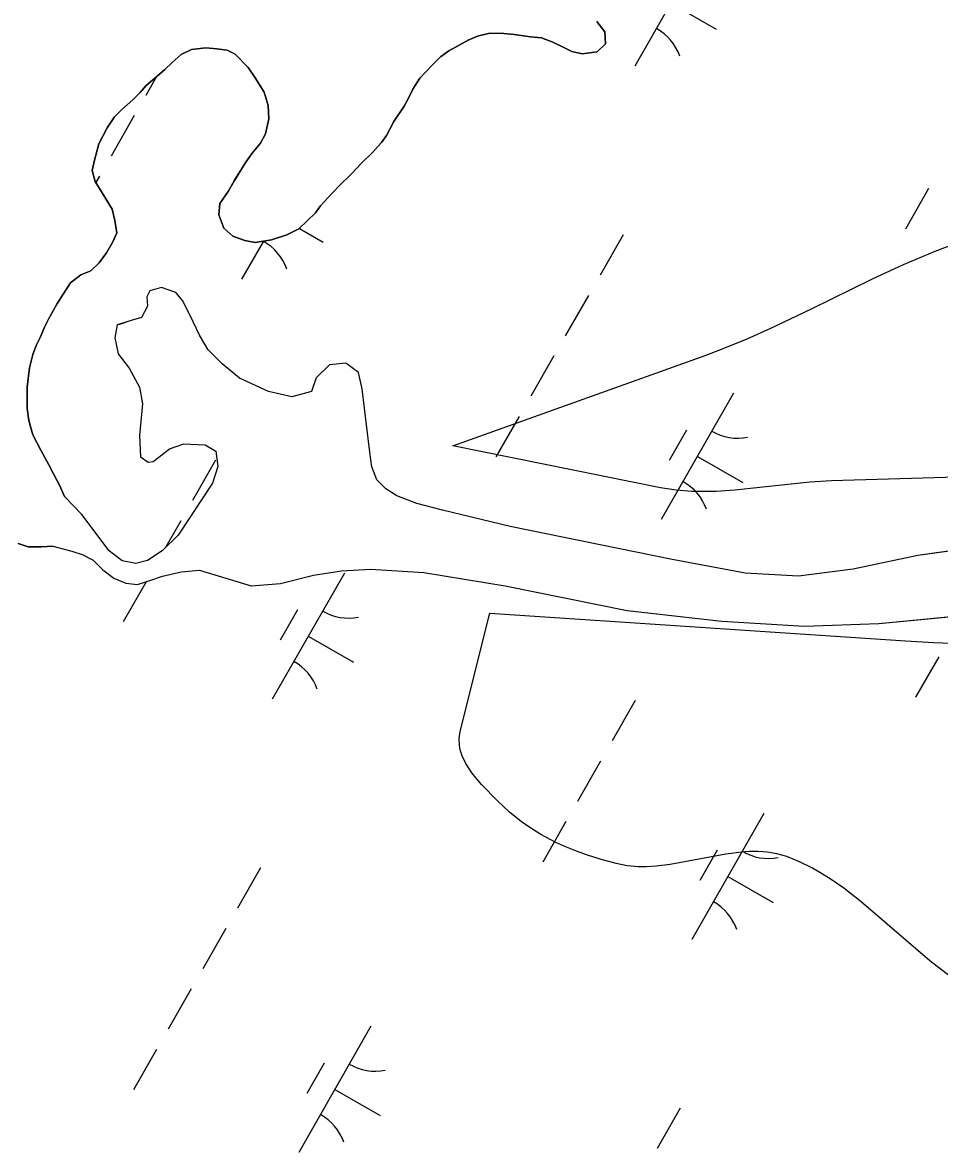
# Model space of a CAD drawing. Extents: x 3930721 to 3950824, y 220441 to 242861.
# Drawn here: x 3946280.5 to 3946595.9, y 233346.9 to 233735.5 of the extents above; entities that cross this region are included whole.
import ezdxf

# ---------------------------------------------------------------- set-up
doc = ezdxf.new("R2010")
doc.units = 0
for name, color, linetype in [('V-SITE-VEGE', 7, 'Continuous'), ('V-TOPO-SHOR', 7, 'Continuous'), ('V-WETL-SWMP', 7, 'Continuous')]:
    doc.layers.add(name, color=color, linetype=linetype)

msp = doc.modelspace()

# ---------------------------------------------------------------- linework, layer by layer
at = {"layer": 'V-SITE-VEGE'}
for points in [[(3946609.75, 233579.35), (3946558.69, 233577.91), (3946551.34, 233577.47), (3946525.51, 233574.68), (3946519.08, 233574.27), (3946514.27, 233574.18), (3946510.68, 233574.26), (3946505.31, 233574.68), (3946499.97, 233575.52), (3946428.48, 233589.89), (3946515.29, 233621.01), (3946520.37, 233622.91), (3946529.76, 233626.75), (3946537.85, 233630.37), (3946551.85, 233637.07), (3946572.85, 233647.36), (3946583.53, 233652.3), (3946594.44, 233656.93), (3946605.34, 233661.09)], [(3946599.55, 233407.33), (3946592.58, 233412.78), (3946568.98, 233433.08), (3946562.94, 233437.75), (3946558.28, 233440.98), (3946554.7, 233443.2), (3946551.95, 233444.75), (3946547.73, 233446.83), (3946543.38, 233448.61), (3946539.95, 233449.61), (3946536.67, 233450.17), (3946533.54, 233450.38), (3946530.56, 233450.36), (3946527.73, 233450.18), (3946522.37, 233449.49), (3946503.28, 233445.88), (3946498.53, 233445.3), (3946495, 233445.09), (3946492.37, 233445.1), (3946488.48, 233445.44), (3946484.65, 233446.22), (3946479.16, 233447.78), (3946474.46, 233449.27), (3946470.43, 233450.72), (3946466.96, 233452.14), (3946463.96, 233453.5), (3946458.79, 233456.23), (3946454.98, 233458.6), (3946452.15, 233460.58), (3946447.96, 233463.93), (3946443.8, 233467.77), (3946438.34, 233473.41), (3946436.48, 233475.57), (3946434.99, 233477.48), (3946432.93, 233480.68), (3946431.67, 233483.34), (3946431.04, 233485.38), (3946430.75, 233486.93), (3946430.67, 233489.3), (3946431.04, 233491.71), (3946441.25, 233532.42), (3946584.23, 233522.84), (3946593.94, 233522.28), (3946603.06, 233521.91)]]:
    msp.add_lwpolyline(points, dxfattribs=at)
at = {"layer": 'V-TOPO-SHOR'}
for points in [[(3946477.96, 233735.95), (3946480.72, 233732.42), (3946481.01, 233728.21), (3946478.18, 233725.45), (3946472.92, 233724.82), (3946469.43, 233725.57), (3946466.65, 233727.01), (3946462.83, 233728.81), (3946459, 233730.26), (3946455.15, 233730.66), (3946449.56, 233731.43), (3946446.07, 233731.83), (3946441.18, 233731.89), (3946436.96, 233730.9), (3946433.8, 233729.54), (3946430.62, 233727.83), (3946427.1, 233725.78), (3946424.27, 233723.72), (3946421.44, 233720.96), (3946417.18, 233716.46), (3946414.68, 233712.65), (3946413.24, 233709.52), (3946411.8, 233706.74), (3946408.24, 233701.54), (3946405.72, 233696.68), (3946403.94, 233694.25), (3946400.75, 233690.79), (3946397.2, 233687.34), (3946393.65, 233683.54), (3946389.4, 233679.4), (3946385.5, 233675.25), (3946383.01, 233672.49), (3946381.23, 233670.06), (3946378.39, 233667.3), (3946375.56, 233664.54), (3946371.33, 233662.49), (3946366.06, 233660.81), (3946360.45, 233659.84), (3946356.96, 233660.59), (3946352.78, 233662.04), (3946349.67, 233664.88), (3946347.98, 233669.45), (3946348.39, 233673.3), (3946351.24, 233677.45), (3946353.39, 233681.28), (3946355.53, 233684.75), (3946357.32, 233687.52)], [(3946357.32, 233687.52), (3946359.46, 233690.64), (3946362.31, 233694.1), (3946364.1, 233697.23), (3946365.21, 233702.46), (3946364.93, 233707.01), (3946363.59, 233711.58), (3946360.5, 233716.52), (3946358.1, 233720.05), (3946353.61, 233724.65), (3946350.83, 233726.09), (3946347.34, 233726.49), (3946343.5, 233726.89), (3946338.59, 233726.25), (3946335.07, 233724.55), (3946331.89, 233721.8), (3946329.4, 233719.38), (3946325.86, 233716.28), (3946323.03, 233713.86), (3946320.9, 233711.45), (3946318.42, 233709.03), (3946314.53, 233705.58), (3946312.05, 233703.16), (3946309.55, 233699.35), (3946306.67, 233693.79), (3946305.2, 233688.21), (3946304.45, 233684.72), (3946305.45, 233680.86), (3946307.85, 233676.98), (3946311.27, 233671.34), (3946312.27, 233667.48), (3946312.92, 233663.27), (3946311.48, 233660.14), (3946309.33, 233656.32), (3946306.83, 233652.85), (3946304, 233650.09), (3946300.48, 233648.74), (3946296.94, 233645.99), (3946294.44, 233642.17), (3946292.3, 233638.7), (3946289.43, 233633.49), (3946288, 233630.71), (3946286.55, 233627.23), (3946285.11, 233624.45), (3946284.02, 233621.32), (3946282.91, 233616.79), (3946282.12, 233610.15), (3946282.07, 233606.3), (3946282.03, 233602.8), (3946282.67, 233598.6), (3946284, 233593.68), (3946286.73, 233588.4), (3946289.47, 233583.46), (3946291.17, 233580.29), (3946293.22, 233576.42), (3946294.92, 233572.55)], [(3946616.78, 233556.14), (3946588.45, 233552.24), (3946566.15, 233547.53), (3946547.42, 233545.13), (3946529.02, 233546.11), (3946503.9, 233550.86), (3946448.23, 233562.21), (3946424.89, 233567.82), (3946416.08, 233570.14), (3946409.19, 233572.74), (3946405.39, 233575.14), (3946402.34, 233578.28), (3946400.64, 233582.72), (3946399.96, 233587.74), (3946398.9, 233596.29), (3946397.31, 233609.57), (3946396.06, 233615.18), (3946391.68, 233618.33), (3946386.08, 233617.82), (3946381.45, 233613.31), (3946379.92, 233608.62), (3946373.12, 233606.8), (3946365.04, 233608.67), (3946355.09, 233613.22), (3946349.12, 233618.16), (3946344.32, 233622.94), (3946341.29, 233627.98), (3946339.14, 233632.58), (3946335.56, 233639.84), (3946333.24, 233642.67), (3946328.25, 233644.36), (3946324.26, 233643.23), (3946323.21, 233641.18), (3946323.46, 233637.94)], [(3946323.46, 233637.94), (3946321.34, 233634.14), (3946317.79, 233633.01), (3946313.8, 233631.73), (3946313.06, 233631.6), (3946312.27, 233627.04), (3946313.37, 233621.58), (3946317.14, 233616.67), (3946320.73, 233610.14), (3946321.69, 233604.38), (3946320.66, 233593.5), (3946321, 233586.13), (3946323.63, 233584.33), (3946325.4, 233584.6), (3946327.33, 233586.05), (3946331.05, 233588.94), (3946335.94, 233590.65), (3946343.3, 233590.25), (3946346.95, 233588.14), (3946347.62, 233582.83), (3946345.77, 233577.11), (3946334.05, 233559.15), (3946328.53, 233553.78), (3946323.47, 233550.46), (3946319.48, 233549.48), (3946314.78, 233550.43), (3946310.26, 233553.87), (3946300.86, 233566.37), (3946294.92, 233572.55)], [(3946290.85, 233555.45), (3946286.99, 233555.16), (3946282.44, 233555.22), (3946278.96, 233556.31)], [(3946290.85, 233555.45), (3946297.45, 233553.75), (3946300.97, 233552.52), (3946304.77, 233550.56), (3946308.11, 233547.27), (3946311.91, 233544.42), (3946316.01, 233542.75), (3946319.98, 233542.26), (3946323.97, 233543.53), (3946328.56, 233545.09), (3946335.06, 233546.62), (3946341.4, 233547.12), (3946350.35, 233544.36), (3946359.15, 233541.74), (3946369.17, 233542.63), (3946380.55, 233545.43), (3946390.15, 233546.92), (3946400.17, 233547.52), (3946418.56, 233546.4), (3946446.48, 233541.76), (3946488.49, 233533.25), (3946520.99, 233529.57), (3946549.4, 233527.87), (3946575.03, 233528.86), (3946605.12, 233531.7)]]:
    msp.add_lwpolyline(points, dxfattribs=at)
at = {"layer": 'V-WETL-SWMP'}
for p, q in [((3946512.29, 233757.61), (3946491.04, 233720.51)), ((3946503.46, 233742.2), (3946519.08, 233733.26)), ((3946480.72, 233732.42), (3946477.96, 233735.95)), ((3946481.01, 233728.21), (3946480.72, 233732.42)), ((3946430.63, 233727.83), (3946433.8, 233729.54)), ((3946433.8, 233729.54), (3946436.96, 233730.9)), ((3946436.96, 233730.9), (3946441.18, 233731.89)), ((3946441.18, 233731.89), (3946446.07, 233731.83)), ((3946446.07, 233731.83), (3946449.57, 233731.43)), ((3946449.57, 233731.43), (3946455.15, 233730.66)), ((3946455.15, 233730.66), (3946459, 233730.26)), ((3946459, 233730.26), (3946462.83, 233728.8)), ((3946462.83, 233728.8), (3946466.65, 233727.01)), ((3946478.18, 233725.45), (3946481.01, 233728.21)), ((3946331.89, 233721.8), (3946335.07, 233724.55)), ((3946335.07, 233724.55), (3946338.59, 233726.25)), ((3946338.59, 233726.25), (3946343.5, 233726.89)), ((3946343.5, 233726.89), (3946347.34, 233726.49)), ((3946347.34, 233726.49), (3946350.83, 233726.09)), ((3946350.83, 233726.09), (3946353.61, 233724.65)), ((3946353.61, 233724.65), (3946358.1, 233720.05)), ((3946424.27, 233723.72), (3946427.1, 233725.78)), ((3946427.1, 233725.78), (3946430.63, 233727.83)), ((3946466.65, 233727.01), (3946469.43, 233725.57)), ((3946469.43, 233725.57), (3946472.92, 233724.82)), ((3946472.92, 233724.82), (3946478.18, 233725.45)), ((3946329.4, 233719.38), (3946331.89, 233721.8)), ((3946417.18, 233716.46), (3946421.44, 233720.96)), ((3946421.44, 233720.96), (3946424.27, 233723.72)), ((3946326.47, 233716.81), (3946322.84, 233710.47)), ((3946325.86, 233716.28), (3946329.4, 233719.38)), ((3946358.1, 233720.05), (3946360.5, 233716.52)), ((3946360.5, 233716.52), (3946363.59, 233711.58)), ((3946414.68, 233712.65), (3946417.18, 233716.46)), ((3946320.9, 233711.44), (3946323.03, 233713.86)), ((3946323.03, 233713.86), (3946325.86, 233716.28)), ((3946413.24, 233709.52), (3946414.68, 233712.65)), ((3946314.53, 233705.58), (3946318.42, 233709.03)), ((3946318.42, 233709.03), (3946320.9, 233711.44)), ((3946363.59, 233711.58), (3946364.93, 233707.01)), ((3946411.8, 233706.74), (3946413.24, 233709.52)), ((3946312.05, 233703.16), (3946314.53, 233705.58)), ((3946364.93, 233707.01), (3946365.21, 233702.46)), ((3946408.24, 233701.54), (3946411.8, 233706.74)), ((3946309.55, 233699.35), (3946312.05, 233703.16)), ((3946318.87, 233703.53), (3946310.92, 233689.65)), ((3946365.21, 233702.46), (3946364.1, 233697.23)), ((3946405.72, 233696.68), (3946408.24, 233701.54)), ((3946306.67, 233693.79), (3946309.55, 233699.35)), ((3946364.1, 233697.23), (3946362.31, 233694.1)), ((3946305.2, 233688.21), (3946306.67, 233693.79)), ((3946362.31, 233694.1), (3946359.46, 233690.64)), ((3946400.75, 233690.79), (3946403.94, 233694.25)), ((3946403.94, 233694.25), (3946405.72, 233696.68)), ((3946359.46, 233690.64), (3946357.32, 233687.52)), ((3946397.2, 233687.34), (3946400.75, 233690.79)), ((3946304.45, 233684.72), (3946305.2, 233688.21)), ((3946357.32, 233687.52), (3946355.53, 233684.75)), ((3946393.65, 233683.54), (3946397.2, 233687.34)), ((3946305.45, 233680.86), (3946304.45, 233684.72)), ((3946306.94, 233682.7), (3946305.68, 233680.5)), ((3946355.53, 233684.75), (3946353.39, 233681.27)), ((3946389.4, 233679.4), (3946393.65, 233683.54)), ((3946307.85, 233676.98), (3946305.45, 233680.86)), ((3946353.39, 233681.27), (3946351.24, 233677.45)), ((3946385.5, 233675.25), (3946389.4, 233679.4)), ((3946592.11, 233678.42), (3946584.15, 233664.53)), ((3946311.27, 233671.34), (3946307.85, 233676.98)), ((3946351.24, 233677.45), (3946348.39, 233673.3)), ((3946383.01, 233672.49), (3946385.5, 233675.25)), ((3946312.27, 233667.48), (3946311.27, 233671.34)), ((3946348.39, 233673.3), (3946347.98, 233669.45)), ((3946378.39, 233667.3), (3946381.23, 233670.06)), ((3946381.23, 233670.06), (3946383.01, 233672.49)), ((3946312.92, 233663.27), (3946312.27, 233667.48)), ((3946347.98, 233669.45), (3946349.67, 233664.88)), ((3946375.56, 233664.54), (3946378.39, 233667.3)), ((3946311.48, 233660.14), (3946312.92, 233663.27)), ((3946349.67, 233664.88), (3946352.78, 233662.04)), ((3946352.78, 233662.04), (3946356.96, 233660.59)), ((3946366.06, 233660.82), (3946371.33, 233662.49)), ((3946371.33, 233662.49), (3946375.56, 233664.54)), ((3946375.74, 233664.71), (3946383.89, 233660.04)), ((3946487.06, 233662.52), (3946479.11, 233648.63)), ((3946309.33, 233656.32), (3946311.48, 233660.14)), ((3946363.31, 233660.34), (3946355.84, 233647.3)), ((3946356.96, 233660.59), (3946360.45, 233659.84)), ((3946360.45, 233659.84), (3946366.06, 233660.82)), ((3946306.83, 233652.85), (3946309.33, 233656.32)), ((3946304, 233650.09), (3946306.83, 233652.85)), ((3946296.94, 233645.99), (3946300.48, 233648.74)), ((3946300.48, 233648.74), (3946304, 233650.09)), ((3946294.44, 233642.17), (3946296.94, 233645.99)), ((3946324.26, 233643.23), (3946323.21, 233641.18)), ((3946328.25, 233644.36), (3946324.26, 233643.23)), ((3946333.24, 233642.67), (3946328.25, 233644.36)), ((3946335.56, 233639.84), (3946333.24, 233642.67)), ((3946292.3, 233638.7), (3946294.44, 233642.17)), ((3946323.21, 233641.18), (3946323.46, 233637.94)), ((3946339.14, 233632.58), (3946335.56, 233639.84)), ((3946475.14, 233641.69), (3946467.18, 233627.81)), ((3946289.43, 233633.49), (3946292.3, 233638.7)), ((3946323.46, 233637.94), (3946321.34, 233634.14)), ((3946287.99, 233630.71), (3946289.43, 233633.49)), ((3946313.06, 233631.6), (3946312.27, 233627.04)), ((3946313.8, 233631.74), (3946313.06, 233631.6)), ((3946317.79, 233633.01), (3946313.8, 233631.74)), ((3946321.34, 233634.14), (3946317.79, 233633.01)), ((3946341.29, 233627.98), (3946339.14, 233632.58)), ((3946285.11, 233624.45), (3946286.55, 233627.23)), ((3946286.55, 233627.23), (3946287.99, 233630.71)), ((3946344.32, 233622.94), (3946341.29, 233627.98)), ((3946284.02, 233621.32), (3946285.11, 233624.45)), ((3946312.27, 233627.04), (3946313.37, 233621.58)), ((3946282.91, 233616.79), (3946284.02, 233621.32)), ((3946313.37, 233621.58), (3946317.14, 233616.67)), ((3946349.12, 233618.16), (3946344.32, 233622.94)), ((3946463.21, 233620.86), (3946455.26, 233606.98)), ((3946282.12, 233610.15), (3946282.91, 233616.79)), ((3946317.14, 233616.67), (3946320.73, 233610.14)), ((3946355.09, 233613.22), (3946349.12, 233618.16)), ((3946386.08, 233617.82), (3946381.45, 233613.31)), ((3946391.68, 233618.33), (3946386.08, 233617.82)), ((3946396.06, 233615.18), (3946391.68, 233618.33)), ((3946365.04, 233608.67), (3946355.09, 233613.22)), ((3946381.45, 233613.31), (3946379.92, 233608.62)), ((3946397.31, 233609.57), (3946396.06, 233615.18)), ((3946282.07, 233606.3), (3946282.12, 233610.15)), ((3946320.73, 233610.14), (3946321.69, 233604.38)), ((3946373.12, 233606.79), (3946365.04, 233608.67)), ((3946379.92, 233608.62), (3946373.12, 233606.79)), ((3946398.9, 233596.29), (3946397.31, 233609.57)), ((3946525.04, 233608.02), (3946500.19, 233564.63)), ((3946282.03, 233602.8), (3946282.07, 233606.3)), ((3946321.69, 233604.38), (3946320.66, 233593.5)), ((3946282.67, 233598.6), (3946282.03, 233602.8)), ((3946451.28, 233600.04), (3946443.33, 233586.15)), ((3946284, 233593.68), (3946282.67, 233598.6)), ((3946399.96, 233587.74), (3946398.9, 233596.29)), ((3946286.73, 233588.4), (3946284, 233593.68)), ((3946320.66, 233593.5), (3946321, 233586.13)), ((3946508.9, 233595.36), (3946502.93, 233584.95)), ((3946289.47, 233583.46), (3946286.73, 233588.4)), ((3946327.33, 233586.05), (3946331.05, 233588.94)), ((3946331.05, 233588.94), (3946335.94, 233590.65)), ((3946335.94, 233590.65), (3946343.3, 233590.25)), ((3946343.3, 233590.25), (3946346.95, 233588.14)), ((3946321, 233586.13), (3946323.63, 233584.33)), ((3946323.63, 233584.33), (3946325.4, 233584.6)), ((3946325.4, 233584.6), (3946327.33, 233586.05)), ((3946346.9, 233584.97), (3946338.95, 233571.08)), ((3946346.95, 233588.14), (3946347.62, 233582.83)), ((3946400.63, 233582.72), (3946399.96, 233587.74)), ((3946512.61, 233586.32), (3946528.23, 233577.38)), ((3946291.17, 233580.29), (3946289.47, 233583.46)), ((3946347.62, 233582.83), (3946345.77, 233577.11)), ((3946402.34, 233578.28), (3946400.63, 233582.72)), ((3946293.22, 233576.41), (3946291.17, 233580.29)), ((3946345.77, 233577.11), (3946334.05, 233559.15)), ((3946405.39, 233575.14), (3946402.34, 233578.28)), ((3946294.92, 233572.55), (3946293.22, 233576.41)), ((3946409.19, 233572.74), (3946405.39, 233575.14)), ((3946416.08, 233570.14), (3946409.19, 233572.74)), ((3946300.86, 233566.37), (3946294.92, 233572.55)), ((3946424.89, 233567.82), (3946416.08, 233570.14)), ((3946310.27, 233553.87), (3946300.86, 233566.37)), ((3946448.23, 233562.21), (3946424.89, 233567.82)), ((3946334.97, 233564.14), (3946329.68, 233554.91)), ((3946503.9, 233550.86), (3946448.23, 233562.21)), ((3946334.05, 233559.15), (3946328.53, 233553.78)), ((3946278.96, 233556.31), (3946282.45, 233555.22)), ((3946282.45, 233555.22), (3946286.99, 233555.16)), ((3946286.99, 233555.16), (3946290.85, 233555.45)), ((3946290.85, 233555.45), (3946297.45, 233553.75)), ((3946297.45, 233553.75), (3946300.97, 233552.52)), ((3946314.79, 233550.43), (3946310.27, 233553.87)), ((3946328.53, 233553.78), (3946323.48, 233550.46)), ((3946616.78, 233556.14), (3946588.45, 233552.24)), ((3946300.97, 233552.52), (3946304.77, 233550.56)), ((3946304.77, 233550.56), (3946308.12, 233547.27)), ((3946319.48, 233549.48), (3946314.79, 233550.43)), ((3946323.48, 233550.46), (3946319.48, 233549.48)), ((3946529.02, 233546.11), (3946503.9, 233550.86)), ((3946588.45, 233552.24), (3946566.15, 233547.53)), ((3946308.12, 233547.27), (3946311.91, 233544.42)), ((3946328.56, 233545.09), (3946335.06, 233546.62)), ((3946335.06, 233546.62), (3946341.4, 233547.13)), ((3946341.4, 233547.13), (3946350.35, 233544.36)), ((3946391.17, 233546.13), (3946366.32, 233502.74)), ((3946380.55, 233545.43), (3946390.15, 233546.92)), ((3946390.15, 233546.92), (3946400.17, 233547.52)), ((3946400.17, 233547.52), (3946418.56, 233546.4)), ((3946418.56, 233546.4), (3946446.48, 233541.76)), ((3946547.41, 233545.13), (3946529.02, 233546.11)), ((3946566.15, 233547.53), (3946547.41, 233545.13)), ((3946311.91, 233544.42), (3946316.01, 233542.75)), ((3946322.99, 233543.21), (3946315.09, 233529.43)), ((3946316.01, 233542.75), (3946319.98, 233542.26)), ((3946319.98, 233542.26), (3946323.97, 233543.53)), ((3946323.97, 233543.53), (3946328.56, 233545.09)), ((3946350.35, 233544.36), (3946359.15, 233541.74)), ((3946359.15, 233541.74), (3946369.17, 233542.63)), ((3946369.17, 233542.63), (3946380.55, 233545.43)), ((3946446.48, 233541.76), (3946488.49, 233533.25)), ((3946375.03, 233533.47), (3946369.07, 233523.06)), ((3946488.49, 233533.25), (3946520.99, 233529.58)), ((3946575.03, 233528.86), (3946605.12, 233531.7)), ((3946520.99, 233529.58), (3946549.4, 233527.87)), ((3946549.4, 233527.87), (3946575.03, 233528.86)), ((3946378.74, 233524.43), (3946394.36, 233515.49)), ((3946595.62, 233517.37), (3946587.67, 233503.49)), ((3946491.24, 233502.3), (3946483.29, 233488.42)), ((3946479.31, 233481.47), (3946471.36, 233467.59)), ((3946467.39, 233460.65), (3946459.44, 233446.76)), ((3946535.51, 233463.46), (3946510.66, 233420.07)), ((3946519.37, 233450.81), (3946513.41, 233440.39)), ((3946362.35, 233444.75), (3946354.39, 233430.86)), ((3946523.09, 233441.77), (3946538.7, 233432.82)), ((3946350.42, 233423.92), (3946342.47, 233410.04)), ((3946338.49, 233403.1), (3946330.54, 233389.21)), ((3946400.32, 233390.25), (3946375.47, 233346.86)), ((3946326.56, 233382.27), (3946318.61, 233368.39)), ((3946384.18, 233377.6), (3946378.21, 233367.18)), ((3946387.89, 233368.55), (3946403.51, 233359.61)), ((3946506.69, 233362.08), (3946498.73, 233348.2))]:
    msp.add_line(p, q, dxfattribs=at)
for centre, start, end in [((3946489.94, 233718.11), 19.4279, 60.9715), ((3946354.75, 233644.9), 19.4279, 60.9715), ((3946526.54, 233610.17), 239.4279, 280.9715), ((3946499.09, 233562.24), 19.4279, 60.9715), ((3946392.68, 233548.28), 239.4279, 280.9715), ((3946365.22, 233500.35), 19.4279, 60.9715), ((3946537.02, 233465.62), 239.4279, 280.9715), ((3946509.56, 233417.68), 19.4279, 60.9715), ((3946401.83, 233392.41), 239.4279, 280.9715), ((3946374.37, 233344.47), 19.4279, 60.9715)]:
    msp.add_arc(centre, 17.62, start, end, dxfattribs=at)

doc.saveas('drawing.dxf')
